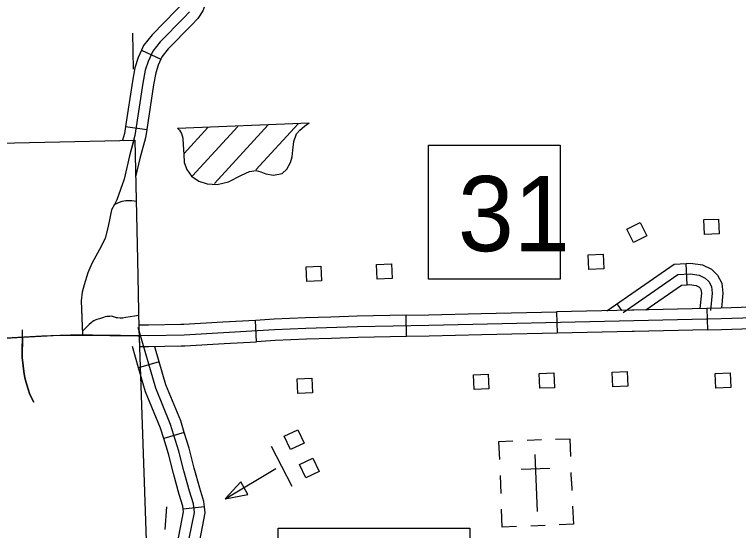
# Model space of a CAD drawing. Extents: x 1671357 to 13005564, y 567358 to 14261451.
# Drawn here: x 12758286.19 to 12758295.81, y 14259893.78 to 14259900.64 of the extents above; entities that cross this region are included whole.
import ezdxf

# ---------------------------------------------------------------- set-up
doc = ezdxf.new("R2010")
doc.units = 0
for name, color, linetype in [('31', 7, 'Continuous'), ('32', 7, 'Continuous'), ('33', 7, 'Continuous'), ('34', 7, 'Continuous'), ('5', 7, 'Continuous'), ('56', 7, 'Continuous'), ('6', 7, 'Continuous'), ('60', 7, 'Continuous')]:
    doc.layers.add(name, color=color, linetype=linetype)

msp = doc.modelspace()

# ---------------------------------------------------------------- linework, layer by layer
at = {"layer": '31'}
for p, q in [((12758295.3945, 14259896.7311), (12758295.4011, 14259896.447)), ((12758291.4012, 14259896.3572), (12758291.3954, 14259896.6413)), ((12758293.3949, 14259896.6856), (12758293.4013, 14259896.4016)), ((12758288.3976, 14259896.5171), (12758288.3976, 14259896.5171)), ((12758289.4074, 14259896.2887), (12758289.3913, 14259896.5724)), ((12758289.3913, 14259896.5724), (12758289.3913, 14259896.5724))]:
    msp.add_line(p, q, dxfattribs=at)
for points in [[(12758300.7419, 14259896.7545), (12758295.5851, 14259896.5934), (12758294.4241, 14259896.5666), (12758291.6983, 14259896.5055), (12758290.7488, 14259896.4859), (12758290.0636, 14259896.4623), (12758289.6453, 14259896.4445), (12758288.9678, 14259896.4061), (12758288.4456, 14259896.3761), (12758287.9695, 14259896.3654), (12758287.2246, 14259896.3737), (12758286.9342, 14259896.3744), (12758286.6997, 14259896.3663), (12758285.9014, 14259896.3246), (12758284.3498, 14259896.2413), (12758283.3844, 14259896.1849)], [(12758294.3948, 14259896.7081), (12758293.3949, 14259896.6856)], [(12758295.3945, 14259896.7311), (12758294.4209, 14259896.7087), (12758294.3948, 14259896.7081)], [(12758296.3931, 14259896.7607), (12758295.5812, 14259896.7354), (12758295.3945, 14259896.7311)], [(12758290.3937, 14259896.6158), (12758290.0582, 14259896.6043), (12758289.6383, 14259896.5863), (12758289.3913, 14259896.5724)], [(12758291.3954, 14259896.6413), (12758290.7449, 14259896.6279), (12758290.3937, 14259896.6158)], [(12758291.3954, 14259896.6413), (12758291.6952, 14259896.6475), (12758292.395, 14259896.6632)], [(12758292.395, 14259896.6632), (12758293.3949, 14259896.6856)], [(12758288.3976, 14259896.5171), (12758287.9687, 14259896.5075), (12758287.8404, 14259896.5089)], [(12758287.8404, 14259896.5089), (12758287.8496, 14259896.2247), (12758287.9703, 14259896.2233), (12758288.404, 14259896.2331)], [(12758289.3913, 14259896.5724), (12758288.9597, 14259896.5479), (12758288.44, 14259896.5181), (12758288.3976, 14259896.5171)], [(12758294.4011, 14259896.424), (12758293.4013, 14259896.4016)], [(12758295.4011, 14259896.447), (12758294.4274, 14259896.4246), (12758294.4011, 14259896.424)], [(12758295.4011, 14259896.447), (12758295.5889, 14259896.4513), (12758296.4019, 14259896.4767)], [(12758290.4034, 14259896.3318), (12758290.0691, 14259896.3203), (12758289.6524, 14259896.3026), (12758289.4074, 14259896.2887)], [(12758291.4012, 14259896.3572), (12758290.7527, 14259896.3438), (12758290.4034, 14259896.3318)], [(12758292.4014, 14259896.3792), (12758291.7013, 14259896.3634), (12758291.4012, 14259896.3572)], [(12758293.4013, 14259896.4016), (12758292.4014, 14259896.3792)], [(12758288.404, 14259896.2331), (12758288.4513, 14259896.2342), (12758288.9759, 14259896.2642), (12758289.4074, 14259896.2887)]]:
    msp.add_lwpolyline(points, dxfattribs=at)
at = {"layer": '32'}
for p, q in [((12758287.8755, 14259900.1662), (12758288.1336, 14259900.0475)), ((12758287.6643, 14259899.1525), (12758287.9452, 14259899.1096)), ((12758295.132, 14259897.0468), (12758295.1165, 14259897.3305)), ((12758294.2633, 14259896.7051), (12758294.2012, 14259896.7946)), ((12758288.1105, 14259896.0217), (12758287.8377, 14259895.9423)), ((12758288.4444, 14259895.0824), (12758288.1726, 14259894.9993)), ((12758288.7136, 14259894.0926), (12758288.4312, 14259894.0617))]:
    msp.add_line(p, q, dxfattribs=at)
for points in [[(12758288.4819, 14259900.9379), (12758288.4354, 14259900.82), (12758288.3999, 14259900.7628), (12758288.3384, 14259900.6972), (12758288.016, 14259900.3711), (12758287.9037, 14259900.2276), (12758287.8755, 14259900.1662)], [(12758288.7462, 14259900.8337), (12758288.6903, 14259900.692), (12758288.6265, 14259900.589), (12758288.543, 14259900.5001), (12758288.2296, 14259900.183), (12758288.1479, 14259900.0786), (12758288.1336, 14259900.0475)], [(12758288.5132, 14259900.6759), (12758288.4407, 14259900.5986), (12758288.1228, 14259900.277), (12758288.0258, 14259900.1531), (12758287.9634, 14259900.0173), (12758287.9267, 14259899.8998), (12758287.8961, 14259899.7292), (12758287.7894, 14259899.0306), (12758287.7157, 14259898.7594), (12758287.6455, 14259898.4502), (12758287.5964, 14259898.3131), (12758287.5472, 14259898.1779), (12758287.5158, 14259898.1157), (12758287.479, 14259898.0438), (12758287.4535, 14259897.9324), (12758287.4287, 14259897.8021), (12758287.3946, 14259897.6675), (12758287.3442, 14259897.5627), (12758287.2177, 14259897.3291), (12758287.1623, 14259897.205), (12758287.1124, 14259897.0432), (12758287.0881, 14259896.9471), (12758287.0721, 14259896.8323), (12758287.0869, 14259896.4849)], [(12758287.8755, 14259900.1662), (12758287.8305, 14259900.0684), (12758287.7885, 14259899.9336), (12758287.7559, 14259899.7525), (12758287.6643, 14259899.1525)], [(12758288.1336, 14259900.0475), (12758288.0963, 14259899.9663), (12758288.065, 14259899.8659), (12758288.0362, 14259899.7059), (12758287.9452, 14259899.1096)], [(12758287.6643, 14259899.1525), (12758287.6502, 14259899.0601), (12758287.6251, 14259898.9678)], [(12758287.9452, 14259899.1096), (12758287.9286, 14259899.0012), (12758287.8536, 14259898.725), (12758287.7984, 14259898.4818)], [(12758294.0659, 14259896.7007), (12758294.9612, 14259897.3221), (12758295.1165, 14259897.3305)], [(12758295.1165, 14259897.3305), (12758295.1749, 14259897.3337), (12758295.3367, 14259897.3133), (12758295.4548, 14259897.2517), (12758295.5357, 14259897.1742), (12758295.592, 14259897.0663), (12758295.6058, 14259896.9347), (12758295.5879, 14259896.7355)], [(12758294.2822, 14259896.6779), (12758295.0091, 14259897.1824), (12758295.1698, 14259897.1912), (12758295.2936, 14259897.1755), (12758295.3711, 14259897.1351), (12758295.4205, 14259897.0878), (12758295.4535, 14259897.0245), (12758295.4631, 14259896.9337), (12758295.4425, 14259896.7046)], [(12758294.581, 14259896.7124), (12758295.0571, 14259897.0427), (12758295.132, 14259897.0468)], [(12758295.132, 14259897.0468), (12758295.1647, 14259897.0486), (12758295.2505, 14259897.0378), (12758295.2875, 14259897.0185), (12758295.3054, 14259897.0013), (12758295.3151, 14259896.9828), (12758295.3204, 14259896.9326), (12758295.3021, 14259896.7289)], [(12758286.4429, 14259895.4848), (12758286.3902, 14259895.5857), (12758286.3688, 14259895.6553), (12758286.3497, 14259895.7135), (12758286.3237, 14259895.8096), (12758286.3114, 14259895.8909), (12758286.303, 14259895.9686), (12758286.2916, 14259896.0785), (12758286.2958, 14259896.4456)], [(12758287.9848, 14259892.397), (12758288.249, 14259892.3778), (12758288.2671, 14259892.6182), (12758288.3136, 14259892.8617), (12758288.3958, 14259893.1561), (12758288.5122, 14259893.6707), (12758288.5789, 14259894.0177), (12758288.5665, 14259894.1312), (12758288.5139, 14259894.2982), (12758288.4379, 14259894.5707), (12758288.3717, 14259894.8341), (12758288.2638, 14259895.187), (12758288.0652, 14259895.6691), (12758287.83, 14259896.4767)], [(12758287.8377, 14259895.9423), (12758287.7551, 14259896.2257)], [(12758288.1105, 14259896.0217), (12758288.052, 14259896.2224)], [(12758288.1726, 14259894.9993), (12758288.1299, 14259895.1391), (12758287.9309, 14259895.622), (12758287.8377, 14259895.9423)], [(12758288.4444, 14259895.0824), (12758288.3977, 14259895.2349), (12758288.1995, 14259895.7162), (12758288.1105, 14259896.0217)], [(12758288.7136, 14259894.0926), (12758288.7062, 14259894.1606), (12758288.6501, 14259894.3387), (12758288.5752, 14259894.6071), (12758288.5086, 14259894.8722), (12758288.4444, 14259895.0824)], [(12758288.4312, 14259894.0617), (12758288.4268, 14259894.1019), (12758288.3777, 14259894.2578), (12758288.3005, 14259894.5343), (12758288.2348, 14259894.796), (12758288.1726, 14259894.9993)], [(12758288.243, 14259893.1371), (12758288.258, 14259893.1909), (12758288.3731, 14259893.6998), (12758288.4353, 14259894.0235), (12758288.4312, 14259894.0617)], [(12758288.5167, 14259893.0607), (12758288.5336, 14259893.1213), (12758288.6513, 14259893.6416), (12758288.7224, 14259894.0119), (12758288.7136, 14259894.0926)]]:
    msp.add_lwpolyline(points, dxfattribs=at)
at = {"layer": '33'}
msp.add_lwpolyline([(12758283.4084, 14259896.2365), (12758284.2004, 14259896.2409), (12758285.7524, 14259896.3242), (12758286.5521, 14259896.366), (12758286.7905, 14259896.3742), (12758287.0842, 14259896.3735), (12758287.8272, 14259896.3652), (12758287.8384, 14259896.3655)], dxfattribs=at)
at = {"layer": '34'}
for points in [[(12758287.7733, 14259898.9711), (12758287.7157, 14259898.7594), (12758287.6455, 14259898.4502), (12758287.5964, 14259898.3131), (12758287.5472, 14259898.1779), (12758287.5158, 14259898.1157), (12758287.479, 14259898.0438), (12758287.4535, 14259897.9324), (12758287.4287, 14259897.8021), (12758287.3946, 14259897.6675), (12758287.3442, 14259897.5627), (12758287.2177, 14259897.3291), (12758287.1623, 14259897.205), (12758287.1124, 14259897.0432), (12758287.0881, 14259896.9471), (12758287.0721, 14259896.8323), (12758287.0912, 14259896.3848)], [(12758287.5145, 14259898.1133), (12758287.5839, 14259898.1454), (12758287.6213, 14259898.1565), (12758287.642, 14259898.1612), (12758287.6702, 14259898.1662), (12758287.7459, 14259898.1675), (12758287.7784, 14259898.1613), (12758287.8052, 14259898.1596)], [(12758287.7835, 14259896.6283), (12758287.6685, 14259896.6101), (12758287.6291, 14259896.6027), (12758287.5931, 14259896.6011), (12758287.557, 14259896.6053), (12758287.5436, 14259896.6066), (12758287.5186, 14259896.6151), (12758287.5033, 14259896.6201), (12758287.4784, 14259896.6267), (12758287.4557, 14259896.6257), (12758287.416, 14259896.6221), (12758287.3954, 14259896.6174), (12758287.3729, 14259896.6107), (12758287.3561, 14259896.6062), (12758287.3168, 14259896.595), (12758287.3018, 14259896.5906), (12758287.2831, 14259896.5841), (12758287.2682, 14259896.5777), (12758287.2422, 14259896.5671), (12758287.2182, 14259896.5527), (12758287.2054, 14259896.5408), (12758287.1798, 14259896.5188), (12758287.0954, 14259896.433)], [(12758287.8377, 14259896.6358), (12758287.7835, 14259896.6283)], [(12758286.2947, 14259896.3525), (12758286.2916, 14259896.0785), (12758286.303, 14259895.9686), (12758286.3114, 14259895.8909), (12758286.3237, 14259895.8096), (12758286.3497, 14259895.7135), (12758286.3688, 14259895.6553), (12758286.3902, 14259895.5857), (12758286.4429, 14259895.4848)]]:
    msp.add_lwpolyline(points, dxfattribs=at)
at = {"layer": '5'}
msp.add_lwpolyline([(12758287.7575, 14259900.3933), (12758287.7677, 14259899.9142)], dxfattribs=at)
at = {"layer": '56'}
for p, q in [((12758288.3556, 14259899.1273), (12758290.1042, 14259899.2019)), ((12758288.4419, 14259898.7945), (12758288.757, 14259899.1377)), ((12758288.5524, 14259898.4947), (12758289.1564, 14259899.1526)), ((12758288.8455, 14259898.3938), (12758289.5608, 14259899.1729)), ((12758289.3987, 14259898.5762), (12758289.9589, 14259899.1864)), ((12758293.1932, 14259894.9819), (12758293.0039, 14259894.9738)), ((12758293.1056, 14259894.7886), (12758293.1379, 14259894.0316)), ((12758288.99, 14259894.1986), (12758289.6627, 14259894.6029)), ((12758292.9244, 14259894.5913), (12758293.3046, 14259894.6075)), ((12758292.6436, 14259894.5065), (12758292.6537, 14259894.2699)), ((12758293.5948, 14259894.4303), (12758293.5899, 14259894.5469)), ((12758293.1217, 14259894.4101), (12758293.1217, 14259894.4101)), ((12758293.1217, 14259894.4101), (12758293.1217, 14259894.4101)), ((12758293.5948, 14259894.4303), (12758293.6, 14259894.3103)), ((12758293.0524, 14259893.8384), (12758293.2416, 14259893.8464))]:
    msp.add_line(p, q, dxfattribs=at)
for points in [[(12758288.3556, 14259899.1273), (12758288.3816, 14259899.1009), (12758288.4069, 14259899.0601), (12758288.4252, 14259898.9981), (12758288.4292, 14259898.904), (12758288.4371, 14259898.7814), (12758288.4418, 14259898.6716), (12758288.477, 14259898.5815), (12758288.5411, 14259898.4901), (12758288.6381, 14259898.4261), (12758288.7496, 14259898.389), (12758288.8834, 14259898.3816), (12758289.0337, 14259898.4168), (12758289.2054, 14259898.5027), (12758289.3105, 14259898.5543), (12758289.4016, 14259898.566), (12758289.4651, 14259898.5504), (12758289.5291, 14259898.5217), (12758289.632, 14259898.5026), (12758289.7487, 14259898.5285), (12758289.8091, 14259898.5834), (12758289.8577, 14259898.6719), (12758289.878, 14259898.7486), (12758289.8873, 14259898.838), (12758289.9034, 14259898.9512), (12758289.9356, 14259899.0547), (12758289.9832, 14259899.1038), (12758290.0438, 14259899.1562), (12758290.1042, 14259899.2019)], [(12758293.3814, 14259894.9899), (12758293.5706, 14259894.998), (12758293.5807, 14259894.7615)], [(12758289.599, 14259894.8997), (12758289.8742, 14259894.3657)], [(12758292.8136, 14259894.9657), (12758292.6244, 14259894.9576), (12758292.6345, 14259894.7211)], [(12758288.2076, 14259894.0918), (12758288.1882, 14259893.792)], [(12758292.8621, 14259893.8302), (12758292.6728, 14259893.8222), (12758292.6628, 14259894.0587)], [(12758293.609, 14259894.0991), (12758293.6191, 14259893.8625), (12758293.4298, 14259893.8545)]]:
    msp.add_lwpolyline(points, dxfattribs=at)
for points in [[(12758294.4162, 14259897.6083), (12758294.3294, 14259897.7854), (12758294.507, 14259897.8724), (12758294.5938, 14259897.6953)], [(12758295.3609, 14259897.7154), (12758295.3525, 14259897.9124), (12758295.55, 14259897.9208), (12758295.5584, 14259897.7238)], [(12758293.8242, 14259897.2479), (12758293.8158, 14259897.4449), (12758294.0134, 14259897.4533), (12758294.0218, 14259897.2563)], [(12758290.0731, 14259897.089), (12758290.0647, 14259897.286), (12758290.2622, 14259897.2944), (12758290.2707, 14259897.0975)], [(12758291.0112, 14259897.119), (12758291.0028, 14259897.316), (12758291.2004, 14259897.3244), (12758291.2088, 14259897.1274)], [(12758292.2977, 14259895.6524), (12758292.2893, 14259895.8494), (12758292.4869, 14259895.8578), (12758292.4953, 14259895.6608)], [(12758293.1714, 14259895.6684), (12758293.163, 14259895.8654), (12758293.3606, 14259895.8738), (12758293.369, 14259895.6768)], [(12758294.1439, 14259895.6868), (12758294.1355, 14259895.8837), (12758294.333, 14259895.8922), (12758294.3414, 14259895.6952)], [(12758295.5142, 14259895.6693), (12758295.5058, 14259895.8663), (12758295.7033, 14259895.8747), (12758295.7117, 14259895.6777)], [(12758289.9538, 14259895.5984), (12758289.9454, 14259895.7953), (12758290.143, 14259895.8038), (12758290.1514, 14259895.6068)], [(12758289.8592, 14259894.8539), (12758289.7752, 14259895.0323), (12758289.9541, 14259895.1165), (12758290.0381, 14259894.9382)], [(12758290.0601, 14259894.4773), (12758289.9771, 14259894.6561), (12758290.1565, 14259894.7393), (12758290.2395, 14259894.5605)], [(12758289.2899, 14259894.2566), (12758289.1951, 14259894.425), (12758288.99, 14259894.1986)]]:
    msp.add_lwpolyline(points, close=True, dxfattribs=at)
at = {"layer": '6'}
for points in [[(12758282.7873, 14259898.8601), (12758287.7879, 14259898.9715)], [(12758287.7879, 14259898.9715), (12758287.822, 14259897.3777), (12758287.8413, 14259896.4693), (12758287.9286, 14259893.9043), (12758288.0125, 14259891.4156)]]:
    msp.add_lwpolyline(points, dxfattribs=at)
at = {"layer": '60'}
for points in [[(12758291.6946, 14259898.9032), (12758293.4422, 14259898.9032), (12758293.4422, 14259897.1193), (12758291.6946, 14259897.1193)], [(12758289.6922, 14259893.8062), (12758292.2407, 14259893.8062), (12758292.2407, 14259892.1314), (12758289.6922, 14259892.1314)]]:
    msp.add_lwpolyline(points, close=True, dxfattribs=at)

# ---------------------------------------------------------------- texts
msp.add_text('31', height=1, dxfattribs=at).set_placement((12758292.0832, 14259897.493))

doc.saveas('drawing.dxf')
